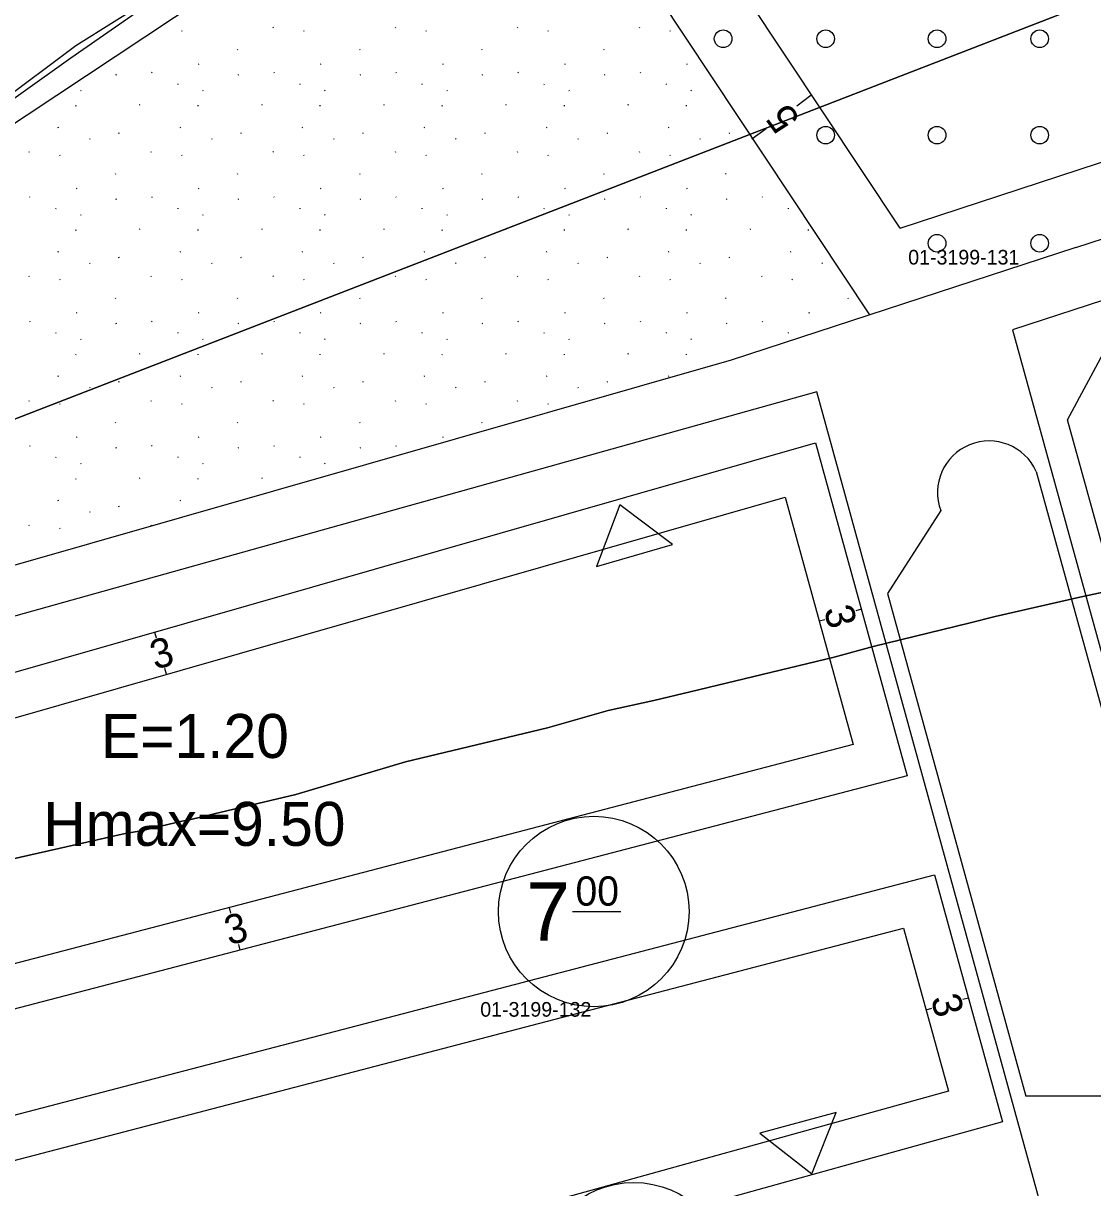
# Model space of a CAD drawing. Extents: x 419396 to 421519, y 4453567 to 4456767.
# Drawn here: x 420854.5 to 420927.5, y 4454894.4 to 4454973.9 of the extents above; entities that cross this region are included whole.
import ezdxf

# ---------------------------------------------------------------- set-up
doc = ezdxf.new("R2010")
doc.units = 0
for name, color, linetype in [('0_DÜZENLEME_1', 7, 'Continuous'), ('0_DÜZENLEME_1_PL', 7, 'Continuous'), ('0_KADASTRO', 7, 'Continuous'), ('0_PLAN_ONAMA_İLAVE_SINIRI', 7, 'Continuous'), ('Level 16', 7, 'Continuous'), ('Level 20', 7, 'Continuous'), ('Level 22', 7, 'Continuous'), ('Level 28', 7, 'Continuous'), ('Level 29', 7, 'Continuous'), ('Level 30', 7, 'Continuous'), ('Level 41', 7, 'Continuous'), ('Level 58', 7, 'Continuous'), ('Level 62', 7, 'Continuous'), ('LEVEL20', 7, 'Continuous')]:
    doc.layers.add(name, color=color, linetype=linetype)

msp = doc.modelspace()

# ---------------------------------------------------------------- linework, layer by layer
at = {"layer": '0_DÜZENLEME_1'}
for p, q in [((420912.248, 4454953.962), (420888.377, 4454989.934)), ((420914.317, 4454959.887), (420903.602, 4454976.035)), ((420914.317, 4454959.887), (420959.416, 4454974.692))]:
    msp.add_line(p, q, dxfattribs=at)
at = {"layer": '0_DÜZENLEME_1_PL'}
for p, q in [((420908.234, 4454968.928), (420907.267, 4454968.219)), ((420904.202, 4454965.974), (420905.169, 4454966.683))]:
    msp.add_line(p, q, dxfattribs=at)
for centre in [(420902.237, 4454972.809), (420909.237, 4454972.809), (420916.837, 4454972.809), (420923.837, 4454972.809), (420909.237, 4454966.231), (420916.837, 4454966.231), (420923.837, 4454966.231), (420916.837, 4454958.851), (420923.837, 4454958.851)]:
    msp.add_circle(centre, 0.6, dxfattribs=at)
at = {"layer": '0_KADASTRO'}
msp.add_lwpolyline([(420815.335, 4454933.733), (420821.44, 4454945.63), (420857.72, 4454971.51), (420910.15, 4455007.94), (420919.031, 4455014.756), (420941.72, 4455028.89), (420964.28, 4455044.57), (420996.886, 4455065.718), (420998.28, 4455041.22), (421001.29, 4455023.78), (420999.84, 4455016), (420988.55, 4455008.8), (420981.083, 4454995.989), (420959.673, 4454987.834), (420817.618, 4454932.806)], close=True, dxfattribs=at)
for points in [[(420937.4, 4454937.02), (420926.58, 4454934.69), (420920.8, 4454933.38), (420919.1, 4454932.94), (420912.48, 4454931.32), (420909.81, 4454930.61), (420899.99, 4454928.24), (420897.51, 4454927.64), (420894.4, 4454926.97), (420890.25, 4454925.79), (420880.57, 4454923.47), (420873.09, 4454921.23), (420867.5, 4454919.92), (420865.82, 4454919.51), (420865.31, 4454919.42), (420862.53, 4454918.75), (420861.44, 4454918.57), (420797.01, 4454904.01), (420810.07, 4454912.4), (420817.618, 4454932.806), (420959.673, 4454987.834)], [(420771, 4454862.22), (420794.29, 4454899.38), (420797.01, 4454904.01), (420861.44, 4454918.57), (420862.53, 4454918.75), (420865.31, 4454919.42), (420865.82, 4454919.51), (420867.5, 4454919.92), (420873.09, 4454921.23), (420880.57, 4454923.47), (420890.25, 4454925.79), (420894.4, 4454926.97), (420897.51, 4454927.64), (420899.99, 4454928.24), (420909.81, 4454930.61), (420912.48, 4454931.32), (420919.1, 4454932.94), (420920.8, 4454933.38), (420926.58, 4454934.69), (420937.4, 4454937.02)]]:
    msp.add_lwpolyline(points, dxfattribs=at)
at = {"layer": '0_PLAN_ONAMA_İLAVE_SINIRI'}
for p, q in [((420961.102, 4454965.773), (420921.989, 4454952.933)), ((420921.989, 4454952.933), (420942.996, 4454876.598)), ((420929.597, 4454872.526), (420908.632, 4454948.702))]:
    msp.add_line(p, q, dxfattribs=at)
msp.add_lwpolyline([(420908.632, 4454948.702), (420815.388, 4454922.641), (420803.182, 4454919.474), (420798.827, 4454911.556), (420789.458, 4454916.834), (420744.063, 4454889.254), (420733.169, 4454885.933)], dxfattribs=at)
at = {"layer": 'Level 16'}
for p, q in [((420895.196, 4454940.994), (420893.603, 4454936.785)), ((420898.79, 4454938.287), (420895.196, 4454940.994)), ((420893.603, 4454936.785), (420898.79, 4454938.287)), ((420909.951, 4454899.518), (420904.738, 4454898.109)), ((420908.284, 4454895.338), (420909.951, 4454899.518)), ((420904.738, 4454898.109), (420908.284, 4454895.338))]:
    msp.add_line(p, q, dxfattribs=at)
at = {"layer": 'Level 20'}
for p, q in [((420807.013, 4454913.046), (420906.461, 4454941.519)), ((420906.461, 4454941.519), (420911.107, 4454924.636)), ((420911.676, 4454933.873), (420911.291, 4454933.767)), ((420908.784, 4454933.077), (420909.17, 4454933.183)), ((420864.253, 4454929.434), (420864.143, 4454929.819)), ((420911.107, 4454924.636), (420809.471, 4454898.1)), ((420868.528, 4454913.519), (420868.629, 4454913.132)), ((420788.391, 4454879.16), (420914.557, 4454912.101)), ((420914.557, 4454912.101), (420917.616, 4454900.984)), ((420869.285, 4454910.616), (420869.184, 4454911.003)), ((420918.979, 4454907.338), (420918.593, 4454907.232)), ((420916.087, 4454906.542), (420916.472, 4454906.648)), ((420917.616, 4454900.984), (420787.186, 4454864.789))]:
    msp.add_line(p, q, dxfattribs=at)
at = {"layer": 'Level 22'}
for p, q in [((420858.075, 4454972.344), (420890.96, 4454993.055)), ((420816.76, 4454941.507), (420858.075, 4454972.344))]:
    msp.add_line(p, q, dxfattribs=at)
at = {"layer": 'Level 28'}
for p, q in [((420925.749, 4454946.804), (420928.488, 4454951.909)), ((420931.553, 4454925.715), (420925.749, 4454946.804)), ((420908.548, 4454945.237), (420914.805, 4454922.5)), ((420916.663, 4454915.751), (420921.302, 4454898.893))]:
    msp.add_line(p, q, dxfattribs=at)
at = {"layer": 'Level 29'}
for p, q in [((420804.985, 4454915.584), (420908.548, 4454945.237)), ((420914.805, 4454922.5), (420807.327, 4454894.439)), ((420786.383, 4454881.736), (420916.663, 4454915.751)), ((420921.302, 4454898.893), (420785.097, 4454861.095))]:
    msp.add_line(p, q, dxfattribs=at)
at = {"layer": 'Level 41'}
for p, q in [((420865.274, 4454973.375), (420865.302, 4454973.332)), ((420871.517, 4454973.596), (420871.545, 4454973.552)), ((420873.606, 4454973.375), (420873.635, 4454973.332)), ((420879.85, 4454973.596), (420879.878, 4454973.552)), ((420881.939, 4454973.375), (420881.967, 4454973.332)), ((420888.182, 4454973.596), (420888.21, 4454973.552)), ((420890.271, 4454973.375), (420890.299, 4454973.332)), ((420896.514, 4454973.596), (420896.542, 4454973.552)), ((420898.603, 4454973.375), (420898.631, 4454973.332)), ((420869.081, 4454972.1), (420869.109, 4454972.056)), ((420877.414, 4454972.1), (420877.442, 4454972.056)), ((420885.746, 4454972.1), (420885.774, 4454972.056)), ((420894.078, 4454972.1), (420894.106, 4454972.056)), ((420866.46, 4454971.086), (420866.413, 4454971.063)), ((420874.792, 4454971.086), (420874.746, 4454971.063)), ((420883.125, 4454971.086), (420883.078, 4454971.063)), ((420891.457, 4454971.086), (420891.41, 4454971.063)), ((420899.789, 4454971.086), (420899.742, 4454971.063)), ((420860.831, 4454970.357), (420860.784, 4454970.334)), ((420863.24, 4454970.521), (420863.268, 4454970.477)), ((420869.163, 4454970.357), (420869.116, 4454970.334)), ((420871.572, 4454970.521), (420871.6, 4454970.477)), ((420877.495, 4454970.357), (420877.449, 4454970.334)), ((420879.904, 4454970.521), (420879.932, 4454970.477)), ((420885.828, 4454970.357), (420885.781, 4454970.334)), ((420888.236, 4454970.521), (420888.264, 4454970.477)), ((420894.16, 4454970.357), (420894.113, 4454970.334)), ((420896.568, 4454970.521), (420896.596, 4454970.477)), ((420865.039, 4454969.692), (420865.047, 4454969.743)), ((420873.371, 4454969.692), (420873.379, 4454969.743)), ((420881.704, 4454969.692), (420881.711, 4454969.743)), ((420890.036, 4454969.692), (420890.043, 4454969.743)), ((420898.368, 4454969.692), (420898.375, 4454969.743)), ((420858.38, 4454969.306), (420858.408, 4454969.262)), ((420866.713, 4454969.306), (420866.741, 4454969.262)), ((420875.045, 4454969.306), (420875.073, 4454969.262)), ((420883.377, 4454969.306), (420883.405, 4454969.262)), ((420891.709, 4454969.306), (420891.737, 4454969.262)), ((420900.041, 4454969.306), (420900.069, 4454969.262)), ((420858.074, 4454968.218), (420858.081, 4454968.269)), ((420862.441, 4454968.292), (420862.394, 4454968.269)), ((420866.406, 4454968.218), (420866.413, 4454968.269)), ((420870.773, 4454968.292), (420870.726, 4454968.269)), ((420874.738, 4454968.218), (420874.746, 4454968.269)), ((420879.105, 4454968.292), (420879.058, 4454968.269)), ((420883.07, 4454968.218), (420883.078, 4454968.269)), ((420887.437, 4454968.292), (420887.39, 4454968.269)), ((420891.402, 4454968.218), (420891.41, 4454968.269)), ((420895.769, 4454968.292), (420895.723, 4454968.269)), ((420899.735, 4454968.218), (420899.742, 4454968.269)), ((420856.872, 4454966.758), (420856.825, 4454966.735)), ((420861.013, 4454966.363), (420860.966, 4454966.34)), ((420865.204, 4454966.758), (420865.157, 4454966.735)), ((420869.345, 4454966.363), (420869.299, 4454966.34)), ((420873.536, 4454966.758), (420873.49, 4454966.735)), ((420877.678, 4454966.363), (420877.631, 4454966.34)), ((420881.869, 4454966.758), (420881.822, 4454966.735)), ((420886.01, 4454966.363), (420885.963, 4454966.34)), ((420890.201, 4454966.758), (420890.154, 4454966.735)), ((420894.342, 4454966.363), (420894.295, 4454966.34)), ((420898.533, 4454966.758), (420898.486, 4454966.735)), ((420902.674, 4454966.363), (420902.627, 4454966.34)), ((420858.988, 4454966.01), (420859.016, 4454965.967)), ((420867.32, 4454966.01), (420867.348, 4454965.967)), ((420875.652, 4454966.01), (420875.68, 4454965.967)), ((420883.984, 4454966.01), (420884.012, 4454965.967)), ((420892.316, 4454966.01), (420892.345, 4454965.967)), ((420900.649, 4454966.01), (420900.677, 4454965.967)), ((420854.853, 4454965.107), (420854.881, 4454965.063)), ((420856.942, 4454964.887), (420856.97, 4454964.843)), ((420863.185, 4454965.107), (420863.213, 4454965.063)), ((420865.274, 4454964.887), (420865.302, 4454964.843)), ((420871.517, 4454965.107), (420871.545, 4454965.063)), ((420873.606, 4454964.887), (420873.635, 4454964.843)), ((420879.85, 4454965.107), (420879.878, 4454965.063)), ((420881.939, 4454964.887), (420881.967, 4454964.843)), ((420888.182, 4454965.107), (420888.21, 4454965.063)), ((420890.271, 4454964.887), (420890.299, 4454964.843)), ((420896.514, 4454965.107), (420896.542, 4454965.063)), ((420898.603, 4454964.887), (420898.631, 4454964.843)), ((420904.846, 4454965.107), (420904.874, 4454965.063)), ((420860.749, 4454963.611), (420860.777, 4454963.567)), ((420869.081, 4454963.611), (420869.109, 4454963.567)), ((420877.414, 4454963.611), (420877.442, 4454963.567)), ((420885.746, 4454963.611), (420885.774, 4454963.567)), ((420894.078, 4454963.611), (420894.106, 4454963.567)), ((420902.41, 4454963.611), (420902.438, 4454963.567)), ((420858.128, 4454962.598), (420858.081, 4454962.575)), ((420866.46, 4454962.598), (420866.413, 4454962.575)), ((420874.792, 4454962.598), (420874.746, 4454962.575)), ((420883.125, 4454962.598), (420883.078, 4454962.575)), ((420891.457, 4454962.598), (420891.41, 4454962.575)), ((420899.789, 4454962.598), (420899.742, 4454962.575)), ((420854.907, 4454962.032), (420854.935, 4454961.988)), ((420860.831, 4454961.869), (420860.784, 4454961.846)), ((420863.24, 4454962.032), (420863.268, 4454961.988)), ((420869.163, 4454961.869), (420869.116, 4454961.846)), ((420871.572, 4454962.032), (420871.6, 4454961.988)), ((420877.495, 4454961.869), (420877.449, 4454961.846)), ((420879.904, 4454962.032), (420879.932, 4454961.988)), ((420885.828, 4454961.869), (420885.781, 4454961.846)), ((420888.236, 4454962.032), (420888.264, 4454961.988)), ((420894.16, 4454961.869), (420894.113, 4454961.846)), ((420896.568, 4454962.032), (420896.596, 4454961.988)), ((420902.492, 4454961.869), (420902.445, 4454961.846)), ((420904.901, 4454962.032), (420904.929, 4454961.988)), ((420856.707, 4454961.203), (420856.714, 4454961.254)), ((420858.38, 4454960.817), (420858.408, 4454960.773)), ((420865.039, 4454961.203), (420865.047, 4454961.254)), ((420866.713, 4454960.817), (420866.741, 4454960.773)), ((420873.371, 4454961.203), (420873.379, 4454961.254)), ((420875.045, 4454960.817), (420875.073, 4454960.773)), ((420881.704, 4454961.203), (420881.711, 4454961.254)), ((420883.377, 4454960.817), (420883.405, 4454960.773)), ((420890.036, 4454961.203), (420890.043, 4454961.254)), ((420891.709, 4454960.817), (420891.737, 4454960.773)), ((420898.368, 4454961.203), (420898.375, 4454961.254)), ((420900.041, 4454960.817), (420900.069, 4454960.773)), ((420906.7, 4454961.203), (420906.708, 4454961.254)), ((420858.074, 4454959.729), (420858.081, 4454959.781)), ((420862.441, 4454959.804), (420862.394, 4454959.781)), ((420866.406, 4454959.729), (420866.413, 4454959.781)), ((420870.773, 4454959.804), (420870.726, 4454959.781)), ((420874.738, 4454959.729), (420874.746, 4454959.781)), ((420879.105, 4454959.804), (420879.058, 4454959.781)), ((420883.07, 4454959.729), (420883.078, 4454959.781)), ((420887.437, 4454959.804), (420887.39, 4454959.781)), ((420891.402, 4454959.729), (420891.41, 4454959.781)), ((420895.769, 4454959.804), (420895.723, 4454959.781)), ((420899.735, 4454959.729), (420899.742, 4454959.781)), ((420904.102, 4454959.804), (420904.055, 4454959.781)), ((420908.067, 4454959.729), (420908.074, 4454959.781)), ((420856.872, 4454958.269), (420856.825, 4454958.247)), ((420865.204, 4454958.269), (420865.157, 4454958.247)), ((420873.536, 4454958.269), (420873.49, 4454958.247)), ((420881.869, 4454958.269), (420881.822, 4454958.247)), ((420890.201, 4454958.269), (420890.154, 4454958.247)), ((420898.533, 4454958.269), (420898.486, 4454958.247)), ((420906.865, 4454958.269), (420906.818, 4454958.247)), ((420858.988, 4454957.522), (420859.016, 4454957.478)), ((420861.013, 4454957.874), (420860.966, 4454957.852)), ((420867.32, 4454957.522), (420867.348, 4454957.478)), ((420869.345, 4454957.874), (420869.299, 4454957.852)), ((420875.652, 4454957.522), (420875.68, 4454957.478)), ((420877.678, 4454957.874), (420877.631, 4454957.852)), ((420883.984, 4454957.522), (420884.012, 4454957.478)), ((420886.01, 4454957.874), (420885.963, 4454957.852)), ((420892.316, 4454957.522), (420892.345, 4454957.478)), ((420894.342, 4454957.874), (420894.295, 4454957.852)), ((420900.649, 4454957.522), (420900.677, 4454957.478)), ((420902.674, 4454957.874), (420902.627, 4454957.852)), ((420908.981, 4454957.522), (420909.009, 4454957.478)), ((420854.853, 4454956.618), (420854.881, 4454956.575)), ((420863.185, 4454956.618), (420863.213, 4454956.575)), ((420871.517, 4454956.618), (420871.545, 4454956.575)), ((420879.85, 4454956.618), (420879.878, 4454956.575)), ((420888.182, 4454956.618), (420888.21, 4454956.575)), ((420896.514, 4454956.618), (420896.542, 4454956.575)), ((420904.846, 4454956.618), (420904.874, 4454956.575)), ((420856.942, 4454956.398), (420856.97, 4454956.354)), ((420865.274, 4454956.398), (420865.302, 4454956.354)), ((420873.606, 4454956.398), (420873.635, 4454956.354)), ((420881.939, 4454956.398), (420881.967, 4454956.354)), ((420890.271, 4454956.398), (420890.299, 4454956.354)), ((420898.603, 4454956.398), (420898.631, 4454956.354)), ((420906.935, 4454956.398), (420906.963, 4454956.354)), ((420860.749, 4454955.122), (420860.777, 4454955.079)), ((420869.081, 4454955.122), (420869.109, 4454955.079)), ((420877.414, 4454955.122), (420877.442, 4454955.079)), ((420885.746, 4454955.122), (420885.774, 4454955.079)), ((420894.078, 4454955.122), (420894.106, 4454955.079)), ((420902.41, 4454955.122), (420902.438, 4454955.079)), ((420910.742, 4454955.122), (420910.77, 4454955.079)), ((420854.907, 4454953.543), (420854.935, 4454953.499)), ((420858.128, 4454954.109), (420858.081, 4454954.086)), ((420863.24, 4454953.543), (420863.268, 4454953.499)), ((420866.46, 4454954.109), (420866.413, 4454954.086)), ((420871.572, 4454953.543), (420871.6, 4454953.499)), ((420874.792, 4454954.109), (420874.746, 4454954.086)), ((420879.904, 4454953.543), (420879.932, 4454953.499)), ((420883.125, 4454954.109), (420883.078, 4454954.086)), ((420888.236, 4454953.543), (420888.264, 4454953.499)), ((420891.457, 4454954.109), (420891.41, 4454954.086)), ((420896.568, 4454953.543), (420896.596, 4454953.499)), ((420899.789, 4454954.109), (420899.742, 4454954.086)), ((420904.901, 4454953.543), (420904.929, 4454953.499)), ((420908.121, 4454954.109), (420908.074, 4454954.086)), ((420856.707, 4454952.714), (420856.714, 4454952.765)), ((420860.831, 4454953.38), (420860.784, 4454953.357)), ((420865.039, 4454952.714), (420865.047, 4454952.765)), ((420869.163, 4454953.38), (420869.116, 4454953.357)), ((420873.371, 4454952.714), (420873.379, 4454952.765)), ((420877.495, 4454953.38), (420877.449, 4454953.357)), ((420881.704, 4454952.714), (420881.711, 4454952.765)), ((420885.828, 4454953.38), (420885.781, 4454953.357)), ((420890.036, 4454952.714), (420890.043, 4454952.765)), ((420894.16, 4454953.38), (420894.113, 4454953.357)), ((420898.368, 4454952.714), (420898.375, 4454952.765)), ((420902.492, 4454953.38), (420902.445, 4454953.357)), ((420906.7, 4454952.714), (420906.708, 4454952.765)), ((420858.38, 4454952.328), (420858.408, 4454952.285)), ((420866.713, 4454952.328), (420866.741, 4454952.285)), ((420875.045, 4454952.328), (420875.073, 4454952.285)), ((420883.377, 4454952.328), (420883.405, 4454952.285)), ((420891.709, 4454952.328), (420891.737, 4454952.285)), ((420900.041, 4454952.328), (420900.069, 4454952.285)), ((420858.074, 4454951.241), (420858.081, 4454951.292)), ((420862.441, 4454951.315), (420862.394, 4454951.292)), ((420866.406, 4454951.241), (420866.413, 4454951.292)), ((420870.773, 4454951.315), (420870.726, 4454951.292)), ((420874.738, 4454951.241), (420874.746, 4454951.292)), ((420879.105, 4454951.315), (420879.058, 4454951.292)), ((420883.07, 4454951.241), (420883.078, 4454951.292)), ((420887.437, 4454951.315), (420887.39, 4454951.292)), ((420891.402, 4454951.241), (420891.41, 4454951.292)), ((420895.769, 4454951.315), (420895.723, 4454951.292)), ((420899.735, 4454951.241), (420899.742, 4454951.292)), ((420904.102, 4454951.315), (420904.055, 4454951.292)), ((420856.872, 4454949.781), (420856.825, 4454949.758)), ((420865.204, 4454949.781), (420865.157, 4454949.758)), ((420873.536, 4454949.781), (420873.49, 4454949.758)), ((420881.869, 4454949.781), (420881.822, 4454949.758)), ((420890.201, 4454949.781), (420890.154, 4454949.758)), ((420898.533, 4454949.781), (420898.486, 4454949.758)), ((420858.988, 4454949.033), (420859.016, 4454948.989)), ((420861.013, 4454949.386), (420860.966, 4454949.363)), ((420867.32, 4454949.033), (420867.348, 4454948.989)), ((420869.345, 4454949.386), (420869.299, 4454949.363)), ((420875.652, 4454949.033), (420875.68, 4454948.989)), ((420877.678, 4454949.386), (420877.631, 4454949.363)), ((420883.984, 4454949.033), (420884.012, 4454948.989)), ((420886.01, 4454949.386), (420885.963, 4454949.363)), ((420892.316, 4454949.033), (420892.345, 4454948.989)), ((420894.342, 4454949.386), (420894.295, 4454949.363)), ((420854.853, 4454948.129), (420854.881, 4454948.086)), ((420856.942, 4454947.909), (420856.97, 4454947.865)), ((420863.185, 4454948.129), (420863.213, 4454948.086)), ((420865.274, 4454947.909), (420865.302, 4454947.865)), ((420871.517, 4454948.129), (420871.545, 4454948.086)), ((420873.606, 4454947.909), (420873.635, 4454947.865)), ((420879.85, 4454948.129), (420879.878, 4454948.086)), ((420881.939, 4454947.909), (420881.967, 4454947.865)), ((420888.182, 4454948.129), (420888.21, 4454948.086)), ((420890.271, 4454947.909), (420890.299, 4454947.865)), ((420860.749, 4454946.633), (420860.777, 4454946.59)), ((420869.081, 4454946.633), (420869.109, 4454946.59)), ((420877.414, 4454946.633), (420877.442, 4454946.59)), ((420885.746, 4454946.633), (420885.774, 4454946.59)), ((420858.128, 4454945.62), (420858.081, 4454945.597)), ((420866.46, 4454945.62), (420866.413, 4454945.597)), ((420874.792, 4454945.62), (420874.746, 4454945.597)), ((420883.125, 4454945.62), (420883.078, 4454945.597)), ((420854.907, 4454945.054), (420854.935, 4454945.011)), ((420860.831, 4454944.891), (420860.784, 4454944.868)), ((420863.24, 4454945.054), (420863.268, 4454945.011)), ((420869.163, 4454944.891), (420869.116, 4454944.868)), ((420871.572, 4454945.054), (420871.6, 4454945.011)), ((420877.495, 4454944.891), (420877.449, 4454944.868)), ((420879.904, 4454945.054), (420879.932, 4454945.011)), ((420856.707, 4454944.225), (420856.714, 4454944.276)), ((420865.039, 4454944.225), (420865.047, 4454944.276)), ((420873.371, 4454944.225), (420873.379, 4454944.276)), ((420858.38, 4454943.839), (420858.408, 4454943.796)), ((420866.713, 4454943.839), (420866.741, 4454943.796)), ((420875.045, 4454943.839), (420875.073, 4454943.796)), ((420858.074, 4454942.752), (420858.081, 4454942.803)), ((420862.441, 4454942.826), (420862.394, 4454942.803)), ((420866.406, 4454942.752), (420866.413, 4454942.803)), ((420870.773, 4454942.826), (420870.726, 4454942.803)), ((420856.872, 4454941.292), (420856.825, 4454941.269)), ((420861.013, 4454940.897), (420860.966, 4454940.874)), ((420865.204, 4454941.292), (420865.157, 4454941.269)), ((420858.988, 4454940.544), (420859.016, 4454940.5)), ((420854.853, 4454939.641), (420854.881, 4454939.597)), ((420856.942, 4454939.42), (420856.97, 4454939.376)), ((420863.185, 4454939.641), (420863.213, 4454939.597))]:
    msp.add_line(p, q, dxfattribs=at)
at = {"layer": 'Level 58'}
msp.add_line((420891.961, 4454913.245), (420895.258, 4454913.245), dxfattribs=at)
for centre in [(420893.409, 4454913.245), (420896.14, 4454888.256)]:
    msp.add_circle(centre, 6.5, dxfattribs=at)
at = {"layer": 'Level 62'}
for p, q in [((420832.458, 4454952.827), (420905.784, 4455001.485)), ((420926.305, 4454958.56), (420932.845, 4454960.707)), ((420926.305, 4454958.56), (420902.793, 4454950.87)), ((420902.793, 4454950.87), (420818.492, 4454926.734)), ((420923.607, 4454943.285), (420963.627, 4454797.866)), ((420917.084, 4454940.604), (420913.453, 4454934.955)), ((420913.453, 4454934.955), (420922.898, 4454900.636)), ((420928.084, 4454900.636), (420922.898, 4454900.636))]:
    msp.add_line(p, q, dxfattribs=at)
msp.add_arc((420920.392, 4454941.831), 3.528, 24.34207, 200.35474, dxfattribs=at)
at = {"layer": 'LEVEL20'}
for p, q in [((420911.676, 4454933.873), (420911.291, 4454933.767)), ((420863.427, 4454932.318), (420863.537, 4454931.934))]:
    msp.add_line(p, q, dxfattribs=at)

# ---------------------------------------------------------------- texts
at = {"layer": '0_DÜZENLEME_1_PL'}
msp.add_text('5', height=2, rotation=126.22681, dxfattribs=at).set_placement((420907.541, 4454967.336))
at = {"layer": '0_KADASTRO'}
for s, p in [('01-3199-131', (420914.868, 4454957.4)), ('01-3199-132', (420885.663, 4454906.066))]:
    msp.add_text(s, height=1, dxfattribs=at).set_placement(p)
at = {"layer": 'Level 20'}
for rotation, p in [(285.38746, (420909.089, 4454933.853)), (15.9771, (420863.474, 4454929.731)), (14.63268, (420868.514, 4454910.931)), (285.38746, (420916.392, 4454907.318))]:
    msp.add_text('3', height=2, rotation=rotation, dxfattribs=at).set_placement(p)
at = {"layer": 'Level 30'}
for s, p in [('E=1.20', (420859.778, 4454923.726)), ('Hmax=9.50', (420855.841, 4454917.726))]:
    msp.add_text(s, height=3, dxfattribs=at).set_placement(p)
at = {"layer": 'Level 58'}
for s, height, p in [('00', 1.9983, (420892.16, 4454913.644)), ('7', 3.997, (420888.813, 4454911.246))]:
    msp.add_text(s, height=height, dxfattribs=at).set_placement(p)

doc.saveas('drawing.dxf')
